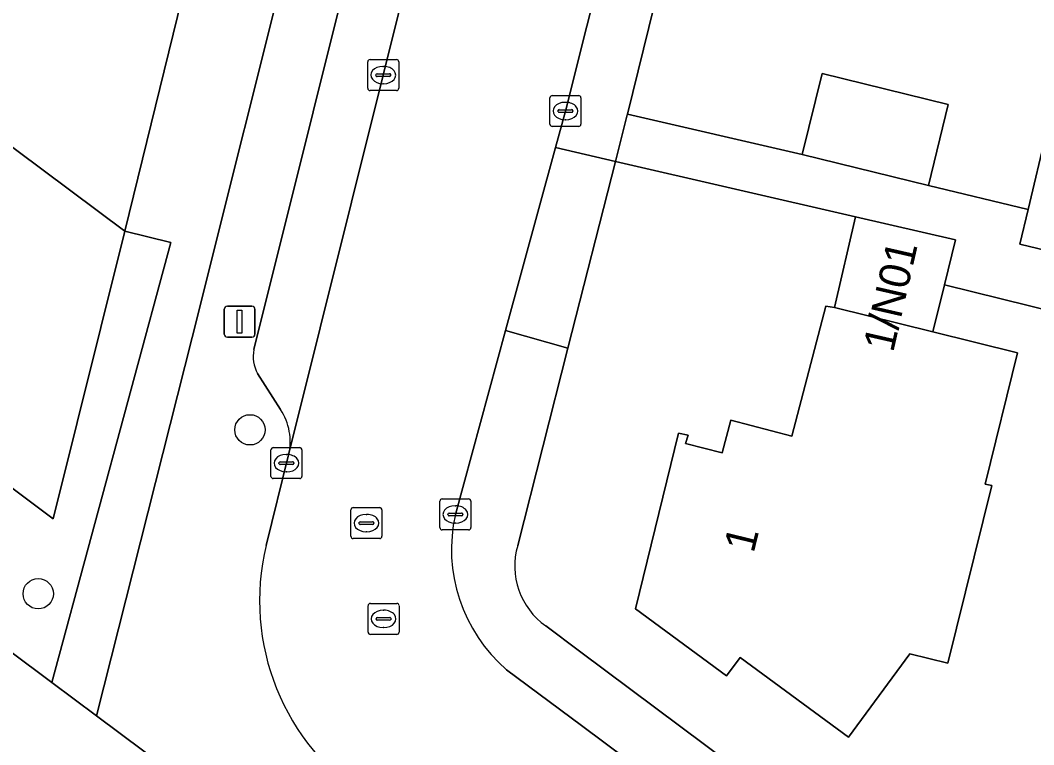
# Model space of a CAD drawing. Extents: x 163266 to 164362, y 381528 to 382286.
# Drawn here: x 163842.38 to 163875.08, y 382117.74 to 382141.11 of the extents above; entities that cross this region are included whole.
import ezdxf

# ---------------------------------------------------------------- set-up
doc = ezdxf.new("R2010")
doc.units = 0
for name, color, linetype in [('IMGEO_Boom', 7, 'Continuous'), ('IMGEO_Erf', 7, 'Continuous'), ('IMGEO_Groenvoorziening', 7, 'Continuous'), ('IMGEO_Hek', 7, 'Continuous'), ('IMGEO_Kolk', 7, 'Continuous'), ('IMGEO_Lichtmast', 7, 'Continuous'), ('IMGEO_Pand', 7, 'Continuous'), ('IMGEO_Pand_nummerreeks', 7, 'Continuous'), ('IMGEO_Parkeervlak_open', 7, 'Continuous'), ('IMGEO_Rijbaan_lokaal_open', 7, 'Continuous'), ('IMGEO_Rioolput', 7, 'Continuous'), ('IMGEO_Voetpad_halfverhard', 7, 'Continuous'), ('IMGEO_Voetpad_open', 7, 'Continuous')]:
    doc.layers.add(name, color=color, linetype=linetype)

msp = doc.modelspace()

# ---------------------------------------------------------------- linework, layer by layer
at = {"layer": 'IMGEO_Boom'}
for centre in [(163849.792, 382127.901), (163842.959, 382122.613)]:
    msp.add_circle(centre, 0.489, dxfattribs=at)
at = {"layer": 'IMGEO_Erf'}
for points in [[(163866.263, 382155.498), (163865.948, 382154.221), (163861.971, 382138.08), (163867.613, 382136.78), (163868.253, 382139.397), (163872.323, 382138.402), (163871.683, 382135.785), (163874.902, 382135.011), (163875.501, 382137.503)], [(163905.735, 382124.3), (163872.2, 382132.583), (163871.824, 382131.062), (163874.562, 382130.386), (163873.516, 382126.153), (163873.732, 382126.101), (163872.317, 382120.372), (163871.086, 382120.676), (163869.103, 382117.987), (163865.614, 382120.56), (163865.173, 382119.961), (163862.235, 382122.128), (163863.621, 382127.795), (163863.928, 382127.724), (163863.852, 382127.465), (163865.033, 382127.157), (163865.308, 382128.212), (163867.273, 382127.699), (163868.378, 382131.893), (163868.658, 382131.847), (163869.333, 382134.777), (163861.585, 382136.562), (163860.051, 382130.537), (163858.432, 382124.174)], [(163880.403, 382092.13), (163876.191, 382095.274), (163844.84, 382118.673), (163843.397, 382119.75), (163836.469, 382124.921)], [(163859.338, 382121.573), (163860.428, 382120.764), (163875.031, 382109.86), (163877.815, 382107.76), (163887.481, 382100.555), (163892.281, 382096.981), (163902.018, 382089.71), (163906.98, 382086.005), (163916.812, 382078.657), (163921.618, 382075.063), (163931.476, 382067.715), (163936.287, 382064.129), (163945.977, 382056.892), (163950.953, 382053.176), (163955.282, 382049.966), (163960.778, 382045.852), (163965.536, 382042.158)]]:
    msp.add_lwpolyline(points, dxfattribs=at)
msp.add_arc((163860.715, 382123.511), 2.378, 163.8094, 234.5998, dxfattribs=at)
at = {"layer": 'IMGEO_Groenvoorziening'}
for points in [[(163845.311, 382120.547), (163847.926, 382130.875), (163851.292, 382144.331), (163850.981, 382144.407), (163848.445, 382145.277), (163845.753, 382134.306), (163847.239, 382133.941), (163843.397, 382119.75), (163844.84, 382118.673)], [(163845.753, 382134.306), (163843.447, 382125.034), (163838.23, 382128.937), (163838.026, 382129.075), (163833.763, 382132.26), (163832.316, 382130.314), (163837.56, 382126.373), (163836.469, 382124.921), (163843.397, 382119.75), (163847.239, 382133.941)]]:
    msp.add_lwpolyline(points, close=True, dxfattribs=at)
at = {"layer": 'IMGEO_Hek'}
for points in [[(163871.683, 382135.785), (163874.902, 382135.011)], [(163845.753, 382134.306), (163847.239, 382133.941), (163843.397, 382119.75)], [(163905.735, 382124.3), (163872.2, 382132.583)]]:
    msp.add_lwpolyline(points, dxfattribs=at)
at = {"layer": 'IMGEO_Kolk'}
for p, q in [((163853.668, 382139.847), (163854.52, 382139.847)), ((163853.593, 382138.921), (163853.593, 382139.773)), ((163854.081, 382139.627), (163854.106, 382139.627)), ((163854.594, 382139.773), (163854.594, 382138.921)), ((163853.852, 382139.341), (163853.852, 382139.353)), ((163854.29, 382139.304), (163853.892, 382139.304)), ((163853.895, 382139.39), (163854.293, 382139.39)), ((163854.336, 382139.353), (163854.336, 382139.341)), ((163854.52, 382138.847), (163853.668, 382138.847)), ((163854.104, 382139.067), (163854.079, 382139.067)), ((163859.473, 382137.761), (163859.473, 382138.613)), ((163859.548, 382138.687), (163860.4, 382138.687)), ((163860.474, 382138.613), (163860.474, 382137.761)), ((163859.732, 382138.181), (163859.732, 382138.193)), ((163859.775, 382138.23), (163860.173, 382138.23)), ((163859.961, 382138.467), (163859.986, 382138.467)), ((163860.216, 382138.193), (163860.216, 382138.181)), ((163860.17, 382138.144), (163859.772, 382138.144)), ((163859.984, 382137.907), (163859.959, 382137.907)), ((163860.4, 382137.687), (163859.548, 382137.687)), ((163850.47, 382126.4), (163850.47, 382127.252)), ((163850.545, 382127.326), (163851.397, 382127.326)), ((163850.958, 382127.106), (163850.983, 382127.106)), ((163851.471, 382127.252), (163851.471, 382126.4)), ((163850.729, 382126.82), (163850.729, 382126.832)), ((163851.167, 382126.783), (163850.769, 382126.783)), ((163850.772, 382126.869), (163851.17, 382126.869)), ((163851.213, 382126.832), (163851.213, 382126.82)), ((163850.981, 382126.546), (163850.956, 382126.546)), ((163851.397, 382126.326), (163850.545, 382126.326)), ((163855.921, 382124.745), (163855.921, 382125.597)), ((163855.996, 382125.671), (163856.848, 382125.671)), ((163856.409, 382125.451), (163856.434, 382125.451)), ((163856.922, 382125.597), (163856.922, 382124.745)), ((163856.18, 382125.165), (163856.18, 382125.177)), ((163856.618, 382125.128), (163856.22, 382125.128)), ((163856.223, 382125.214), (163856.621, 382125.214)), ((163856.664, 382125.177), (163856.664, 382125.165)), ((163856.432, 382124.891), (163856.407, 382124.891)), ((163856.848, 382124.671), (163855.996, 382124.671))]:
    msp.add_line(p, q, dxfattribs=at)
for points in [[(163853.668, 382139.847), (163854.52, 382139.847)], [(163853.593, 382138.921), (163853.593, 382139.773)], [(163854.594, 382139.773), (163854.594, 382138.921)], [(163854.52, 382138.847), (163853.668, 382138.847)], [(163859.473, 382137.761), (163859.473, 382138.613)], [(163859.548, 382138.687), (163860.4, 382138.687)], [(163860.474, 382138.613), (163860.474, 382137.761)], [(163860.4, 382137.687), (163859.548, 382137.687)], [(163850.47, 382126.4), (163850.47, 382127.252)], [(163850.545, 382127.326), (163851.397, 382127.326)], [(163851.471, 382127.252), (163851.471, 382126.4)], [(163851.397, 382126.326), (163850.545, 382126.326)], [(163855.921, 382124.745), (163855.921, 382125.597)], [(163855.996, 382125.671), (163856.848, 382125.671)], [(163856.922, 382125.597), (163856.922, 382124.745)], [(163856.848, 382124.671), (163855.996, 382124.671)]]:
    msp.add_lwpolyline(points, dxfattribs=at)
for centre, radius, start, end in [((163853.67, 382139.771), 0.0765, 91.552, 178.448), ((163853.67, 382139.771), 0.0765, 91.552, 178.448), ((163854.518, 382139.771), 0.0765, 1.552, 88.448), ((163854.518, 382139.771), 0.0765, 1.552, 88.448), ((163853.892, 382139.35), 0.0403, 85.8775, 175.7526), ((163853.889, 382139.34), 0.0366, 178.938, 274.7102), ((163854.293, 382139.347), 0.043, 264.8664, 352.4533), ((163854.297, 382139.352), 0.0386, 1.7309, 96.639), ((163853.67, 382138.923), 0.0765, 181.552, 268.448), ((163853.67, 382138.923), 0.0765, 181.552, 268.448), ((163854.518, 382138.923), 0.0765, 271.552, 358.448), ((163854.518, 382138.923), 0.0765, 271.552, 358.448), ((163859.55, 382138.611), 0.0765, 91.552, 178.448), ((163859.55, 382138.611), 0.0765, 91.552, 178.448), ((163860.398, 382138.611), 0.0765, 1.552, 88.448), ((163860.398, 382138.611), 0.0765, 1.552, 88.448), ((163859.772, 382138.19), 0.0403, 85.8775, 175.7526), ((163859.769, 382138.18), 0.0366, 178.938, 274.7102), ((163860.173, 382138.187), 0.043, 264.8664, 352.4533), ((163860.177, 382138.192), 0.0386, 1.7309, 96.639), ((163859.55, 382137.763), 0.0765, 181.552, 268.448), ((163859.55, 382137.763), 0.0765, 181.552, 268.448), ((163860.398, 382137.763), 0.0765, 271.552, 358.448), ((163860.398, 382137.763), 0.0765, 271.552, 358.448), ((163850.547, 382127.25), 0.0765, 91.552, 178.448), ((163850.547, 382127.25), 0.0765, 91.552, 178.448), ((163851.395, 382127.25), 0.0765, 1.552, 88.448), ((163851.395, 382127.25), 0.0765, 1.552, 88.448), ((163850.769, 382126.829), 0.0403, 85.8775, 175.7526), ((163850.766, 382126.819), 0.0366, 178.938, 274.7102), ((163851.17, 382126.826), 0.043, 264.8664, 352.4533), ((163851.174, 382126.831), 0.0386, 1.7309, 96.639), ((163850.547, 382126.402), 0.0765, 181.552, 268.448), ((163850.547, 382126.402), 0.0765, 181.552, 268.448), ((163851.395, 382126.402), 0.0765, 271.552, 358.448), ((163851.395, 382126.402), 0.0765, 271.552, 358.448), ((163855.998, 382125.595), 0.0765, 91.552, 178.448), ((163855.998, 382125.595), 0.0765, 91.552, 178.448), ((163856.846, 382125.595), 0.0765, 1.552, 88.448), ((163856.846, 382125.595), 0.0765, 1.552, 88.448), ((163856.22, 382125.174), 0.0403, 85.8775, 175.7526), ((163856.217, 382125.164), 0.0366, 178.938, 274.7102), ((163856.621, 382125.171), 0.043, 264.8664, 352.4533), ((163856.625, 382125.176), 0.0386, 1.7309, 96.639), ((163855.998, 382124.747), 0.0765, 181.552, 268.448), ((163855.998, 382124.747), 0.0765, 181.552, 268.448), ((163856.846, 382124.747), 0.0765, 271.552, 358.448), ((163856.846, 382124.747), 0.0765, 271.552, 358.448)]:
    msp.add_arc(centre, radius, start, end, dxfattribs=at)
for centre, major_axis, ratio, start_param, end_param in [((163854.08, 382139.347), (-0.387, 0.002), 0.722429, 4.712389, 7.853982), ((163854.105, 382139.347), (-0.39, 0.002), 0.717154, 1.570796, 4.712389), ((163859.96, 382138.187), (-0.387, 0.002), 0.722429, 4.712389, 7.853982), ((163859.985, 382138.187), (-0.39, 0.002), 0.717154, 1.570796, 4.712389), ((163850.957, 382126.826), (-0.387, 0.002), 0.722429, 4.712389, 7.853982), ((163850.982, 382126.826), (-0.39, 0.002), 0.717154, 1.570796, 4.712389), ((163856.408, 382125.171), (-0.387, 0.002), 0.722429, 4.712389, 7.853982), ((163856.433, 382125.171), (-0.39, 0.002), 0.717154, 1.570796, 4.712389)]:
    msp.add_ellipse(centre, major_axis=major_axis, ratio=ratio, start_param=start_param, end_param=end_param, dxfattribs=at)
at = {"layer": 'IMGEO_Lichtmast'}
for p, q in [((163848.964, 382130.991), (163848.964, 382131.791)), ((163848.964, 382131.791), (163848.964, 382130.991)), ((163849.064, 382131.891), (163849.854, 382131.891)), ((163849.854, 382131.891), (163849.064, 382131.891)), ((163849.954, 382131.791), (163849.954, 382130.991)), ((163849.954, 382130.991), (163849.954, 382131.791)), ((163849.854, 382130.891), (163849.064, 382130.891)), ((163849.064, 382130.891), (163849.854, 382130.891))]:
    msp.add_line(p, q, dxfattribs=at)
msp.add_lwpolyline([(163849.384, 382131.766), (163849.534, 382131.766), (163849.534, 382131.016), (163849.384, 382131.016), (163849.384, 382131.766)], dxfattribs=at)
for centre, start, end in [((163849.064, 382131.791), 90, 180), ((163849.064, 382131.791), 90, 180), ((163849.854, 382131.791), 0, 90), ((163849.854, 382131.791), 360, 90), ((163849.064, 382130.991), 180, 270), ((163849.064, 382130.991), 180, 270), ((163849.854, 382130.991), 270, 0), ((163849.854, 382130.991), 270, 0)]:
    msp.add_arc(centre, 0.1, start, end, dxfattribs=at)
at = {"layer": 'IMGEO_Pand'}
for points in [[(163838.57, 382139.664), (163840.477, 382138.242), (163845.753, 382134.306), (163848.445, 382145.277), (163848.539, 382145.658), (163848.228, 382145.734), (163848.143, 382145.384), (163844.185, 382146.663), (163845.567, 382152.286), (163849.584, 382151.302), (163849.496, 382150.935), (163849.804, 382150.858), (163851.906, 382159.444), (163853.07, 382159.159), (163853.146, 382159.469), (163851.979, 382159.766), (163846.164, 382161.189), (163845.839, 382159.767), (163843.877, 382160.217), (163843.968, 382160.61), (163843.786, 382160.652), (163840.14, 382146.084), (163838.826, 382140.715)], [(163871.683, 382135.785), (163872.323, 382138.402), (163868.253, 382139.397), (163867.613, 382136.78)], [(163877.233, 382133.268), (163877.81, 382135.538), (163878.153, 382136.928), (163878.127, 382136.934), (163875.501, 382137.503), (163874.902, 382135.011), (163874.634, 382133.893)], [(163872.558, 382134.034), (163869.333, 382134.777), (163868.658, 382131.847), (163871.824, 382131.062), (163872.2, 382132.583)], [(163868.658, 382131.847), (163868.378, 382131.893), (163867.273, 382127.699), (163865.308, 382128.212), (163865.033, 382127.157), (163863.852, 382127.465), (163863.928, 382127.724), (163863.621, 382127.795), (163862.235, 382122.128), (163865.173, 382119.961), (163865.614, 382120.56), (163869.103, 382117.987), (163871.086, 382120.676), (163872.317, 382120.372), (163873.732, 382126.101), (163873.516, 382126.153), (163874.562, 382130.386), (163871.824, 382131.062)]]:
    msp.add_lwpolyline(points, close=True, dxfattribs=at)
at = {"layer": 'IMGEO_Parkeervlak_open'}
for points in [[(163851.041, 382127.091), (163854.095, 382139.347), (163857.433, 382152.754), (163858.276, 382156.131)], [(163855.676, 382153.554), (163849.919, 382130.488)], [(163850.041, 382129.719), (163850.775, 382128.556)]]:
    msp.add_lwpolyline(points, dxfattribs=at)
msp.add_lwpolyline([(163838.23, 382128.937), (163843.447, 382125.034), (163845.753, 382134.306), (163840.477, 382138.242)], close=True, dxfattribs=at)
for centre, radius, start, end in [((163850.985, 382130.263), 1.09, 168.0799, 209.9495), ((163849.242, 382127.521), 1.85, 346.5575, 34.0247)]:
    msp.add_arc(centre, radius, start, end, dxfattribs=at)
at = {"layer": 'IMGEO_Rijbaan_lokaal_open'}
for points in [[(163856.421, 382125.172), (163858.041, 382131.11), (163859.65, 382137.006), (163859.972, 382138.187), (163864.111, 382154.687), (163858.276, 382156.131), (163857.433, 382152.754), (163854.095, 382139.347), (163851.041, 382127.091), (163850.313, 382124.17)], [(163905.845, 382084.503), (163902.58, 382086.947), (163900.884, 382088.189), (163891.163, 382095.44), (163886.36, 382099.036), (163885.057, 382100.029), (163876.717, 382106.223), (163873.803, 382108.419), (163867.96, 382112.796), (163860.486, 382118.358), (163858.075, 382120.161)]]:
    msp.add_lwpolyline(points, dxfattribs=at)
for centre, radius, start, end in [((163861.41, 382124.04), 5.116, 167.2202, 229.3132), ((163857.697, 382122.392), 7.595, 166.4638, 237.419)]:
    msp.add_arc(centre, radius, start, end, dxfattribs=at)
at = {"layer": 'IMGEO_Rioolput'}
for p, q in [((163853.126, 382125.392), (163853.978, 382125.392)), ((163853.051, 382124.466), (163853.051, 382125.318)), ((163853.539, 382125.172), (163853.564, 382125.172)), ((163854.052, 382125.318), (163854.052, 382124.466)), ((163853.31, 382124.886), (163853.31, 382124.898)), ((163853.748, 382124.849), (163853.35, 382124.849)), ((163853.353, 382124.935), (163853.751, 382124.935)), ((163853.794, 382124.898), (163853.794, 382124.886)), ((163853.562, 382124.612), (163853.537, 382124.612)), ((163853.978, 382124.392), (163853.126, 382124.392)), ((163853.602, 382121.376), (163853.602, 382122.228)), ((163853.677, 382122.302), (163854.529, 382122.302)), ((163854.603, 382122.228), (163854.603, 382121.376)), ((163853.861, 382121.796), (163853.861, 382121.808)), ((163853.904, 382121.845), (163854.302, 382121.845)), ((163854.09, 382122.082), (163854.115, 382122.082)), ((163854.345, 382121.808), (163854.345, 382121.796)), ((163854.299, 382121.759), (163853.901, 382121.759)), ((163854.113, 382121.522), (163854.088, 382121.522)), ((163854.529, 382121.302), (163853.677, 382121.302))]:
    msp.add_line(p, q, dxfattribs=at)
for points in [[(163853.126, 382125.392), (163853.978, 382125.392)], [(163853.051, 382124.466), (163853.051, 382125.318)], [(163854.052, 382125.318), (163854.052, 382124.466)], [(163853.978, 382124.392), (163853.126, 382124.392)], [(163853.602, 382121.376), (163853.602, 382122.228)], [(163853.677, 382122.302), (163854.529, 382122.302)], [(163854.603, 382122.228), (163854.603, 382121.376)], [(163854.529, 382121.302), (163853.677, 382121.302)]]:
    msp.add_lwpolyline(points, dxfattribs=at)
for centre, radius, start, end in [((163853.128, 382125.316), 0.0765, 91.552, 178.448), ((163853.128, 382125.316), 0.0765, 91.552, 178.448), ((163853.976, 382125.316), 0.0765, 1.552, 88.448), ((163853.976, 382125.316), 0.0765, 1.552, 88.448), ((163853.35, 382124.895), 0.0403, 85.8775, 175.7526), ((163853.347, 382124.885), 0.0366, 178.938, 274.7102), ((163853.751, 382124.892), 0.043, 264.8664, 352.4533), ((163853.755, 382124.897), 0.0386, 1.7309, 96.639), ((163853.128, 382124.468), 0.0765, 181.552, 268.448), ((163853.128, 382124.468), 0.0765, 181.552, 268.448), ((163853.976, 382124.468), 0.0765, 271.552, 358.448), ((163853.976, 382124.468), 0.0765, 271.552, 358.448), ((163853.679, 382122.226), 0.0765, 91.552, 178.448), ((163853.679, 382122.226), 0.0765, 91.552, 178.448), ((163854.527, 382122.226), 0.0765, 1.552, 88.448), ((163854.527, 382122.226), 0.0765, 1.552, 88.448), ((163853.901, 382121.805), 0.0403, 85.8775, 175.7526), ((163853.898, 382121.795), 0.0366, 178.938, 274.7102), ((163854.302, 382121.802), 0.043, 264.8664, 352.4533), ((163854.306, 382121.807), 0.0386, 1.7309, 96.639), ((163853.679, 382121.378), 0.0765, 181.552, 268.448), ((163853.679, 382121.378), 0.0765, 181.552, 268.448), ((163854.527, 382121.378), 0.0765, 271.552, 358.448), ((163854.527, 382121.378), 0.0765, 271.552, 358.448)]:
    msp.add_arc(centre, radius, start, end, dxfattribs=at)
for centre, major_axis, ratio, start_param, end_param in [((163853.538, 382124.892), (-0.387, 0.002), 0.722429, 4.712389, 7.853982), ((163853.563, 382124.892), (-0.39, 0.002), 0.717154, 1.570796, 4.712389), ((163854.089, 382121.802), (-0.387, 0.002), 0.722429, 4.712389, 7.853982), ((163854.114, 382121.802), (-0.39, 0.002), 0.717154, 1.570796, 4.712389)]:
    msp.add_ellipse(centre, major_axis=major_axis, ratio=ratio, start_param=start_param, end_param=end_param, dxfattribs=at)
at = {"layer": 'IMGEO_Voetpad_halfverhard'}
msp.add_lwpolyline([(163865.948, 382154.221), (163864.111, 382154.687), (163859.972, 382138.187), (163859.65, 382137.006), (163861.585, 382136.562), (163861.966, 382138.06), (163861.971, 382138.08)], close=True, dxfattribs=at)
for points in [[(163860.051, 382130.537), (163858.041, 382131.11), (163856.421, 382125.172)], [(163858.432, 382124.174), (163860.051, 382130.537)], [(163858.075, 382120.161), (163860.486, 382118.358), (163867.96, 382112.796), (163873.803, 382108.419), (163875.031, 382109.86), (163860.428, 382120.764), (163859.338, 382121.573)]]:
    msp.add_lwpolyline(points, dxfattribs=at)
for centre, radius, start, end in [((163861.41, 382124.04), 5.116, 167.2202, 229.3132), ((163860.715, 382123.511), 2.378, 163.8094, 234.5998)]:
    msp.add_arc(centre, radius, start, end, dxfattribs=at)
at = {"layer": 'IMGEO_Voetpad_open'}
for points in [[(163855.009, 382159.349), (163853.92, 382155.05), (163851.292, 382144.331), (163847.926, 382130.875), (163845.311, 382120.547), (163844.84, 382118.673), (163876.191, 382095.274), (163880.403, 382092.13), (163921.027, 382061.786), (163923.146, 382060.204), (163930.692, 382054.567), (163932.766, 382053.018), (163933.568, 382052.405), (163935.163, 382049.085), (163931.993, 382041.737), (163930.785, 382038.682)], [(163849.919, 382130.488), (163855.676, 382153.554)], [(163850.775, 382128.556), (163850.041, 382129.719)], [(163850.313, 382124.17), (163851.041, 382127.091)]]:
    msp.add_lwpolyline(points, dxfattribs=at)
for points in [[(163880.839, 382132.401), (163877.233, 382133.268), (163874.634, 382133.893), (163874.902, 382135.011), (163871.683, 382135.785), (163867.613, 382136.78), (163861.971, 382138.08), (163861.966, 382138.06), (163861.585, 382136.562), (163869.333, 382134.777), (163872.558, 382134.034), (163872.2, 382132.583), (163905.735, 382124.3), (163906.126, 382125.882), (163904.109, 382126.338), (163900.412, 382127.266), (163896.419, 382128.268), (163895.958, 382128.384), (163892.457, 382129.175), (163888.79, 382130.096), (163884.802, 382131.097), (163884.875, 382131.388)], [(163861.585, 382136.562), (163859.65, 382137.006), (163858.041, 382131.11), (163860.051, 382130.537)]]:
    msp.add_lwpolyline(points, close=True, dxfattribs=at)
for centre, radius, start, end in [((163850.985, 382130.263), 1.09, 168.0799, 209.9495), ((163849.242, 382127.521), 1.85, 346.5575, 34.0247), ((163857.697, 382122.392), 7.595, 166.4638, 237.419)]:
    msp.add_arc(centre, radius, start, end, dxfattribs=at)

# ---------------------------------------------------------------- texts
at = {"layer": 'IMGEO_Pand_nummerreeks'}
for s, rotation, p in [('1/N01', 77.1118, (163870.546, 382130.372)), ('1', 76.2567, (163866.045, 382123.899))]:
    msp.add_text(s, height=1, rotation=rotation, dxfattribs=at).set_placement(p)

doc.saveas('drawing.dxf')
